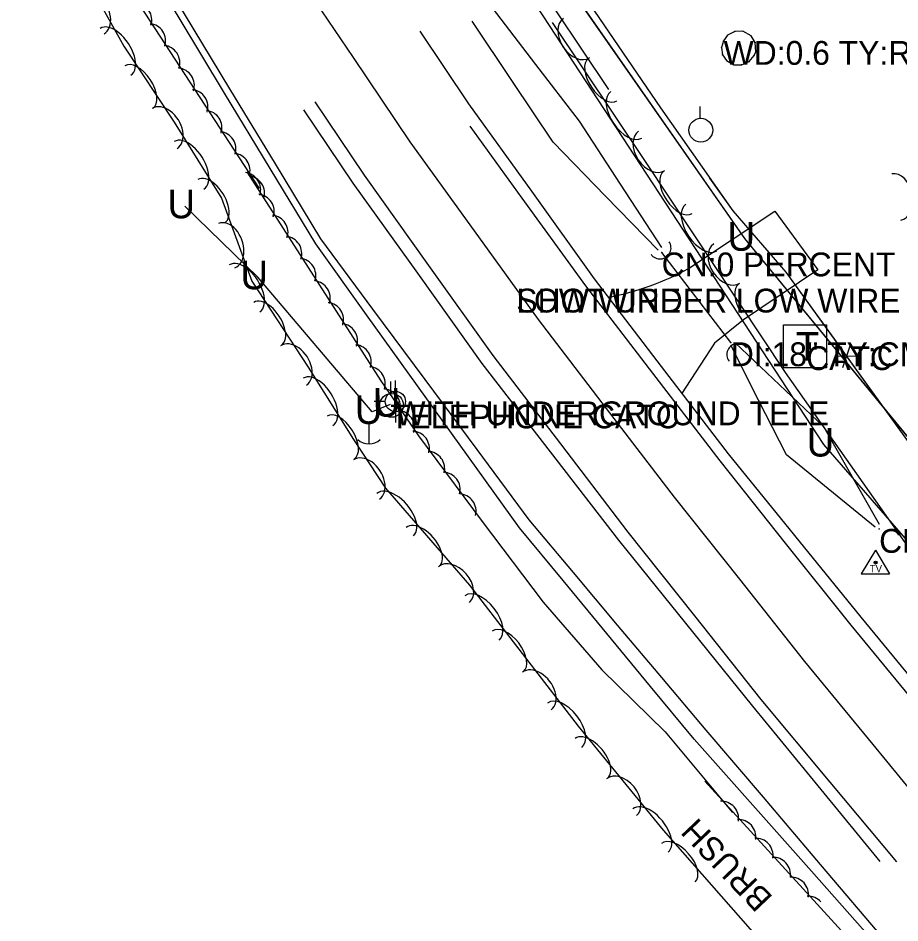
# Model space of a CAD drawing. Extents: x 954793 to 988390, y 1867850 to 1924428.
# Drawn here: x 965309.1 to 965494, y 1898754.5 to 1898944.4 of the extents above; entities that cross this region are included whole.
import ezdxf

# ---------------------------------------------------------------- set-up
doc = ezdxf.new("R2010")
doc.units = 0
for name, color, linetype in [('Default', 7, 'Continuous'), ('S_CROSS_DRAIN', 7, 'Continuous'), ('S_DITCHLINE', 7, 'Continuous'), ('S_DRG_PT_SYM', 7, 'Continuous'), ('S_DRIVEWAY', 7, 'Continuous'), ('S_EDGE_PAVEMENT', 7, 'Continuous'), ('S_ELECTRIC_UTILITIES_ANNOT', 7, 'Continuous'), ('S_FENCE', 7, 'Continuous'), ('S_FIBER_OPTIC_CABLE', 7, 'Continuous'), ('S_GRD_PT_SYM', 7, 'Continuous'), ('S_LANDSCAPING', 7, 'Continuous'), ('S_LANDSCAPING_ANNOT', 7, 'Continuous'), ('S_MISC_TOPO_POINT', 7, 'Continuous'), ('S_MSC_PT_SYM', 7, 'Continuous'), ('S_PAVEMENT_CROWN', 7, 'Continuous'), ('S_SECONDARY_CTL', 7, 'Continuous'), ('S_SHOULDER', 7, 'Continuous'), ('S_SIDE_DRAIN', 7, 'Continuous'), ('S_SIDE_DRAIN_ANNOT', 7, 'Continuous'), ('S_TELEPHONE_UTILITIES', 7, 'Continuous'), ('S_TELEPHONE_UTILITIES_ANNOT', 7, 'Continuous'), ('S_TREE', 7, 'Continuous'), ('S_TREE_ANNOT', 7, 'Continuous'), ('S_UNDERGROUND_CABLE', 7, 'Continuous'), ('S_UNDERGROUND_CABLE_ANNOT', 7, 'Continuous'), ('S_UTILITY_POLE', 7, 'Continuous'), ('S_UTILITY_POLE_ANNOT', 7, 'Continuous'), ('S_UTL_PT_SYM', 7, 'Continuous')]:
    doc.layers.add(name, color=color, linetype=linetype)

msp = doc.modelspace()

# ---------------------------------------------------------------- linework, layer by layer
at = {"layer": 'S_CROSS_DRAIN'}
for centre, start, end in [((965443.73, 1898896.18), 214.6186, 34.9478), ((965460.04, 1898873.83), 36.8791, 217.2083)]:
    msp.add_arc(centre, 2.3, start, end, dxfattribs=at)
at = {"layer": 'S_DITCHLINE'}
for points in [[(965489.36, 1898752.73), (965477.38, 1898766.82), (965465.4, 1898780.9), (965453.42, 1898794.99), (965444.13, 1898806.03), (965434.83, 1898817.06), (965425.54, 1898828.1), (965416.25, 1898839.14), (965405.33, 1898853.88), (965394.42, 1898868.61), (965383.5, 1898883.34), (965372.58, 1898898.07), (965363.03, 1898913.82), (965353.48, 1898929.56), (965343.93, 1898945.3), (965334.37, 1898961.05), (965325.4, 1898973.4)], [(965487.84, 1898751.51), (965475.51, 1898765.38), (965463.18, 1898779.24), (965450.85, 1898793.11), (965441.69, 1898804.19), (965432.53, 1898815.28), (965423.37, 1898826.37), (965414.21, 1898837.45), (965403.53, 1898852.35), (965392.85, 1898867.24), (965382.17, 1898882.14), (965371.49, 1898897.03), (965361.94, 1898912.84), (965352.38, 1898928.66), (965342.82, 1898944.47), (965333.27, 1898960.28)], [(965444.1, 1898896.29), (965435.46, 1898909.55), (965426.81, 1898922.82), (965417.68, 1898934.7), (965408.56, 1898946.59)], [(965443.34, 1898895.7), (965432.31, 1898907.06), (965421.29, 1898918.42), (965412.8, 1898931.09), (965404.32, 1898943.76)], [(965489.76, 1898838.15), (965478.07, 1898858.64), (965468.79, 1898867.45), (965459.51, 1898876.27)], [(965488.88, 1898837.62), (965470.22, 1898852.75), (965464.41, 1898864.27), (965458.61, 1898875.8)]]:
    msp.add_lwpolyline(points, dxfattribs=at)
at = {"layer": 'S_DRG_PT_SYM'}
for points in [[(965444.07, 1898895.23), (965444.07, 1898895.28), (965444.07, 1898895.23), (965444.02, 1898895.23), (965444.07, 1898895.23), (965444.07, 1898895.18), (965444.07, 1898895.23), (965444.12, 1898895.23)], [(965458.57, 1898876.38), (965458.57, 1898876.43), (965458.57, 1898876.38), (965458.52, 1898876.38), (965458.57, 1898876.38), (965458.57, 1898876.33), (965458.57, 1898876.38), (965458.62, 1898876.38)], [(965489.69, 1898837.21), (965489.69, 1898837.26), (965489.69, 1898837.21), (965489.64, 1898837.21), (965489.69, 1898837.21), (965489.69, 1898837.16), (965489.69, 1898837.21), (965489.74, 1898837.21)]]:
    msp.add_lwpolyline(points, dxfattribs=at)
at = {"layer": 'S_DRIVEWAY'}
msp.add_lwpolyline([(965449.89, 1898891.99), (965467.79, 1898903.88), (965476.82, 1898891.63), (965461.26, 1898881.09), (965455.14, 1898876.19), (965448.22, 1898865.55)], dxfattribs=at)
msp.add_ellipse((965422.74, 1898940.6), major_axis=(51.75, 21.32), ratio=0.994763, start_param=4.507619, end_param=4.83042, dxfattribs=at)
at = {"layer": 'S_EDGE_PAVEMENT'}
for points in [[(965493.38, 1898767.33), (965479.42, 1898784.05), (965464.92, 1898801.42), (965450.99, 1898818.98), (965437.06, 1898836.55), (965422.91, 1898855.08), (965408.75, 1898873.61), (965395.22, 1898892.53), (965381.69, 1898911.44), (965371.34, 1898926.88)], [(965526.43, 1898765.75), (965512.44, 1898782.24), (965498.14, 1898799.63), (965483.83, 1898817.01), (965470.07, 1898834.27), (965456.31, 1898851.53), (965442.24, 1898869.88), (965428.18, 1898888.23), (965414.83, 1898906.63), (965403.87, 1898921.72)]]:
    msp.add_lwpolyline(points, dxfattribs=at)
at = {"layer": 'S_FENCE'}
for p, q in [((965443.88, 1898925.56), (965417.54, 1898964.25)), ((965459.05, 1898903.97), (965443.88, 1898925.56)), ((965470.2, 1898891.08), (965459.05, 1898903.97)), ((965498.25, 1898852.18), (965470.2, 1898891.08)), ((965482.07, 1898871.12), (965483.71, 1898875.84)), ((965485.39, 1898873.51), (965480.39, 1898873.44))]:
    msp.add_line(p, q, dxfattribs=at)
for points in [[(965459.05, 1898903.97), (965454.2, 1898910.86)], [(965470.2, 1898891.08), (965459.05, 1898903.97)], [(965482.05, 1898874.64), (965470.2, 1898891.08)], [(965498.25, 1898852.18), (965484.06, 1898871.86)]]:
    msp.add_lwpolyline(points, dxfattribs=at)
at = {"layer": 'S_FIBER_OPTIC_CABLE'}
for p, q in [((965461.5, 1898898.15), (965415.76, 1898963.81)), ((965647.19, 1898672.1), (965461.5, 1898898.15))]:
    msp.add_line(p, q, dxfattribs=at)
at = {"layer": 'S_GRD_PT_SYM'}
for points in [[(965457.9, 1898940.83), (965457.9, 1898940.88), (965457.9, 1898940.83), (965457.85, 1898940.83), (965457.9, 1898940.83), (965457.9, 1898940.78), (965457.9, 1898940.83), (965457.95, 1898940.83)], [(965459.39, 1898941.62), (965459.39, 1898941.67), (965459.39, 1898941.62), (965459.34, 1898941.62), (965459.39, 1898941.62), (965459.39, 1898941.57), (965459.39, 1898941.62), (965459.44, 1898941.62)], [(965461.11, 1898941.69), (965461.11, 1898941.74), (965461.11, 1898941.69), (965461.06, 1898941.69), (965461.11, 1898941.69), (965461.11, 1898941.64), (965461.11, 1898941.69), (965461.16, 1898941.69)], [(965457.06, 1898939.62), (965457.06, 1898939.67), (965457.06, 1898939.62), (965457.01, 1898939.62), (965457.06, 1898939.62), (965457.06, 1898939.57), (965457.06, 1898939.62), (965457.11, 1898939.62)], [(965462.84, 1898940.68), (965462.84, 1898940.73), (965462.84, 1898940.68), (965462.79, 1898940.68), (965462.84, 1898940.68), (965462.84, 1898940.63), (965462.84, 1898940.68), (965462.89, 1898940.68)], [(965463.67, 1898939.29), (965463.67, 1898939.34), (965463.67, 1898939.29), (965463.62, 1898939.29), (965463.67, 1898939.29), (965463.67, 1898939.24), (965463.67, 1898939.29), (965463.72, 1898939.29)], [(965456.62, 1898938.22), (965456.62, 1898938.27), (965456.62, 1898938.22), (965456.57, 1898938.22), (965456.62, 1898938.22), (965456.62, 1898938.17), (965456.62, 1898938.22), (965456.67, 1898938.22)], [(965463.8, 1898937.37), (965463.8, 1898937.42), (965463.8, 1898937.37), (965463.75, 1898937.37), (965463.8, 1898937.37), (965463.8, 1898937.32), (965463.8, 1898937.37), (965463.85, 1898937.37)], [(965456.85, 1898936.7), (965456.85, 1898936.75), (965456.85, 1898936.7), (965456.8, 1898936.7), (965456.85, 1898936.7), (965456.85, 1898936.65), (965456.85, 1898936.7), (965456.9, 1898936.7)], [(965457.69, 1898935.56), (965457.69, 1898935.61), (965457.69, 1898935.56), (965457.64, 1898935.56), (965457.69, 1898935.56), (965457.69, 1898935.51), (965457.69, 1898935.56), (965457.74, 1898935.56)], [(965462.41, 1898935.33), (965462.41, 1898935.38), (965462.41, 1898935.33), (965462.36, 1898935.33), (965462.41, 1898935.33), (965462.41, 1898935.28), (965462.41, 1898935.33), (965462.46, 1898935.33)], [(965463.47, 1898936.6), (965463.47, 1898936.65), (965463.47, 1898936.6), (965463.42, 1898936.6), (965463.47, 1898936.6), (965463.47, 1898936.55), (965463.47, 1898936.6), (965463.52, 1898936.6)], [(965459.23, 1898934.63), (965459.23, 1898934.68), (965459.23, 1898934.63), (965459.18, 1898934.63), (965459.23, 1898934.63), (965459.23, 1898934.58), (965459.23, 1898934.63), (965459.28, 1898934.63)], [(965460.8, 1898934.65), (965460.8, 1898934.7), (965460.8, 1898934.65), (965460.75, 1898934.65), (965460.8, 1898934.65), (965460.8, 1898934.6), (965460.8, 1898934.65), (965460.85, 1898934.65)], [(965413.57, 1898887.64), (965413.57, 1898887.69), (965413.57, 1898887.64), (965413.52, 1898887.64), (965413.57, 1898887.64), (965413.57, 1898887.59), (965413.57, 1898887.64), (965413.62, 1898887.64)]]:
    msp.add_lwpolyline(points, dxfattribs=at)
at = {"layer": 'S_LANDSCAPING'}
for p, q in [((965457.9, 1898940.83), (965457.06, 1898939.62)), ((965459.39, 1898941.62), (965457.9, 1898940.83)), ((965461.11, 1898941.69), (965459.39, 1898941.62)), ((965462.84, 1898940.68), (965461.11, 1898941.69)), ((965457.06, 1898939.62), (965456.62, 1898938.22)), ((965463.67, 1898939.29), (965462.84, 1898940.68)), ((965463.8, 1898937.37), (965463.67, 1898939.29)), ((965456.62, 1898938.22), (965456.85, 1898936.7)), ((965463.47, 1898936.6), (965463.8, 1898937.37)), ((965456.85, 1898936.7), (965457.69, 1898935.56)), ((965457.69, 1898935.56), (965459.23, 1898934.63)), ((965460.8, 1898934.65), (965462.41, 1898935.33)), ((965462.41, 1898935.33), (965463.47, 1898936.6)), ((965459.23, 1898934.63), (965460.8, 1898934.65))]:
    msp.add_line(p, q, dxfattribs=at)
at = {"layer": 'S_MSC_PT_SYM'}
for points in [[(965443.88, 1898925.56), (965443.88, 1898925.61), (965443.88, 1898925.56), (965443.83, 1898925.56), (965443.88, 1898925.56), (965443.88, 1898925.51), (965443.88, 1898925.56), (965443.93, 1898925.56)], [(965459.05, 1898903.97), (965459.05, 1898904.02), (965459.05, 1898903.97), (965459, 1898903.97), (965459.05, 1898903.97), (965459.05, 1898903.92), (965459.05, 1898903.97), (965459.1, 1898903.97)], [(965470.2, 1898891.08), (965470.2, 1898891.13), (965470.2, 1898891.08), (965470.15, 1898891.08), (965470.2, 1898891.08), (965470.2, 1898891.03), (965470.2, 1898891.08), (965470.25, 1898891.08)]]:
    msp.add_lwpolyline(points, dxfattribs=at)
at = {"layer": 'S_PAVEMENT_CROWN'}
msp.add_lwpolyline([(965532.67, 1898739.61), (965517.73, 1898757.07), (965502.78, 1898774.53), (965488.44, 1898791.97), (965474.1, 1898809.41), (965460.44, 1898826.65), (965446.79, 1898843.89), (965432.52, 1898862.53), (965418.25, 1898881.16), (965404.78, 1898899.8), (965391.31, 1898918.43), (965379.39, 1898936.12), (965367.47, 1898953.82), (965357.7, 1898969.15), (965347.92, 1898984.48), (965337.29, 1899002.12), (965326.66, 1899019.76), (965316.58, 1899037.78), (965306.51, 1899055.8)], dxfattribs=at)
at = {"layer": 'S_SECONDARY_CTL'}
for p, q in [((965488.93, 1898832.77), (965485.92, 1898827.82)), ((965488.93, 1898832.77), (965491.88, 1898827.82)), ((965485.92, 1898827.82), (965491.88, 1898827.82))]:
    msp.add_line(p, q, dxfattribs=at)
for radius in [0.311, 0.183, 0.103]:
    msp.add_circle((965488.93, 1898830.16), radius, dxfattribs=at)
at = {"layer": 'S_SHOULDER'}
for points in [[(965502.34, 1898798.75), (965500.27, 1898801.26), (965485.95, 1898818.68), (965472.02, 1898835.82), (965458.09, 1898852.96), (965444.05, 1898871.33), (965430, 1898889.69), (965416.8, 1898908.07), (965403.59, 1898926.44), (965393.39, 1898941.7)], [(965489.91, 1898767.43), (965477.55, 1898782.51), (965463.16, 1898800.06), (965449.13, 1898817.48), (965435.1, 1898834.9), (965420.76, 1898853.41), (965406.43, 1898871.92), (965392.9, 1898890.87), (965379.38, 1898909.81), (965368.97, 1898925.16)]]:
    msp.add_lwpolyline(points, dxfattribs=at)
at = {"layer": 'S_SIDE_DRAIN'}
msp.add_line((965458.57, 1898876.38), (965444.07, 1898895.23), dxfattribs=at)
at = {"layer": 'S_TELEPHONE_UTILITIES'}
msp.add_lwpolyline([(965469.65, 1898871.05), (965469.65, 1898880.05), (965478.65, 1898880.05), (965478.65, 1898871.05)], close=True, dxfattribs=at)
at = {"layer": 'S_TREE'}
for points in [[(965306.5, 1898982.65), (965317.99, 1898962.32), (965331.25, 1898938.55), (965341.79, 1898922.55), (965351.71, 1898906.63), (965358.1, 1898889.23), (965369.93, 1898871.14), (965379.44, 1898856.02), (965386.16, 1898845.79), (965403.77, 1898825.42), (965426.55, 1898795.85), (965444.39, 1898774), (965464.64, 1898750.89)], [(965309.19, 1898973.97), (965318.21, 1898970.8), (965323.11, 1898965.79), (965326.35, 1898959.83), (965359.64, 1898908.67)], [(965432.98, 1898929.44), (965410.91, 1898962.5)], [(965830.77, 1898738.27), (965804.78, 1898738.92), (965775.8, 1898739.79), (965747.28, 1898737.49), (965730.26, 1898735.93), (965718.4, 1898735.87), (965680.4, 1898735.21), (965657.59, 1898731.6), (965644.51, 1898730.07), (965631.8, 1898729.46), (965620.56, 1898727.87), (965610.1, 1898726.47), (965602.11, 1898725.98), (965590.37, 1898727.9), (965579.98, 1898728.25), (965568.73, 1898730.77), (965559.95, 1898742.44), (965546.19, 1898762.31), (965539.22, 1898771.75), (965470.07, 1898870.03), (965440.64, 1898914.31), (965421.19, 1898943.48)], [(965357.02, 1898912.19), (965385.17, 1898868.31), (965393.04, 1898856.77), (965406.4, 1898838.79), (965419.23, 1898821.87), (965431.53, 1898807.67), (965444.77, 1898794.64), (965453.87, 1898783.71), (965458.96, 1898777.75)], [(965453.09, 1898784.3), (965504.67, 1898727.83), (965516.2, 1898713.86), (965531.44, 1898700.64), (965542.41, 1898686.8), (965552.92, 1898673.25), (965559.36, 1898665.6), (965567.34, 1898658.17)]]:
    msp.add_lwpolyline(points, dxfattribs=at)
for centre, start, end in [((965333.45, 1898944.04), 342.2548, 83.8517), ((965336.37, 1898939.62), 342.2548, 83.8517), ((965339.34, 1898935.06), 342.2548, 83.8517), ((965342.39, 1898930.3), 342.2548, 83.8517), ((965345.24, 1898925.79), 342.2548, 83.8517), ((965348.18, 1898921.41), 342.2548, 83.8517), ((965351.1, 1898916.98), 342.2548, 83.8517), ((965354.07, 1898912.42), 342.2548, 83.8517), ((965356.31, 1898908.38), 341.8772, 83.4741), ((965357.12, 1898907.67), 342.2548, 83.8517), ((965359.13, 1898903.85), 341.8772, 83.4741), ((965362.04, 1898899.44), 341.8772, 83.4741), ((965364.93, 1898895), 341.8772, 83.4741), ((965367.87, 1898890.42), 341.8772, 83.4741), ((965370.89, 1898885.65), 341.8772, 83.4741), ((965373.71, 1898881.12), 341.8772, 83.4741), ((965376.62, 1898876.71), 341.8772, 83.4741), ((965379.51, 1898872.26), 341.8772, 83.4741), ((965382.45, 1898867.68), 341.8772, 83.4741), ((965385.62, 1898862.92), 343.5033, 85.1002), ((965388.57, 1898858.47), 343.5033, 85.1002), ((965391.71, 1898854.09), 345.8137, 87.4106), ((965394.91, 1898849.86), 345.8137, 87.4106), ((965398.15, 1898845.49), 345.8137, 87.4106), ((965401.49, 1898840.94), 345.8137, 87.4106), ((965456.58, 1898776.43), 351.6107, 93.2076), ((965460.19, 1898772.58), 351.6107, 93.2076), ((965463.8, 1898768.69), 351.6107, 93.2076), ((965467.46, 1898764.67), 351.6107, 93.2076), ((965471.25, 1898760.48), 351.6107, 93.2076), ((965474.79, 1898756.49), 42.2055, 93.2076)]:
    msp.add_arc(centre, 3.64, start, end, dxfattribs=at)
for centre, major_axis, ratio, start_param, end_param in [((965324.67, 1898945.45), (-2.41, 4.33), 0.685323, 3.141623, 6.283216), ((965329.49, 1898937.35), (-3.23, 4.9), 0.550107, 3.141615, 6.283208), ((965426.22, 1898940.24), (2.75, -4.12), 0.685311, 3.141593, 6.283185), ((965334.37, 1898929.95), (-2.94, 4.46), 0.540726, 3.141615, 6.283207), ((965431.72, 1898931.52), (2.97, -4.45), 0.540699, 3.141593, 6.283185), ((965436.64, 1898924.14), (3.25, -4.88), 0.55008, 3.141593, 6.283185), ((965339.79, 1898921.25), (-2.62, 4.21), 0.685402, 3.141657, 6.28325), ((965441.99, 1898916.58), (2.75, -4.12), 0.685311, 3.141593, 6.283185), ((965344.91, 1898913.53), (-3.1, 4.98), 0.550153, 3.141632, 6.283225), ((965447.48, 1898907.86), (2.96, -4.45), 0.540699, 3.141593, 6.283185), ((965349.59, 1898906.01), (-2.83, 4.54), 0.540772, 3.141631, 6.283224), ((965493.3, 1898906.87), (-0.95, 4.86), 0.685311, 3.141593, 6.283185), ((965452.39, 1898900.47), (3.25, -4.89), 0.55008, 3.141593, 6.283185), ((965352.82, 1898896.69), (-1.71, 4.65), 0.685567, 3.141763, 6.283356), ((965457.73, 1898892.91), (2.74, -4.13), 0.685311, 3.141593, 6.283185), ((965356.56, 1898887.71), (-3.21, 4.91), 0.550332, 3.14166, 6.283253), ((965463.21, 1898884.18), (2.96, -4.45), 0.540699, 3.141593, 4.721408), ((965361.41, 1898880.29), (-2.92, 4.47), 0.540948, 3.141658, 6.283251), ((965366.83, 1898871.53), (-2.71, 4.15), 0.685626, 3.141703, 6.283296), ((965371.99, 1898863.89), (-3.12, 4.96), 0.550361, 3.141668, 6.283261), ((965376.71, 1898856.39), (-2.85, 4.52), 0.540976, 3.141666, 6.283258), ((965382.13, 1898847.6), (-2.71, 4.13), 0.686745, 3.141828, 6.283421), ((965388.17, 1898840.22), (-3.84, 4.44), 0.550137, 3.141611, 6.283204), ((965393.97, 1898833.51), (-3.5, 4.04), 0.540756, 3.14161, 6.283203), ((965400.51, 1898825.55), (-3.24, 3.75), 0.685382, 3.141623, 6.283215), ((965406.38, 1898818.56), (-3.58, 4.65), 0.550078, 3.141593, 6.283185), ((965411.79, 1898811.53), (-3.26, 4.24), 0.540698, 3.141593, 6.283185), ((965417.87, 1898803.21), (-3.02, 3.93), 0.685309, 3.141593, 6.283186), ((965423.73, 1898796.04), (-3.58, 4.65), 0.550078, 3.141593, 6.283185), ((965429.33, 1898789.09), (-3.38, 4.14), 0.540698, 3.141593, 6.283186), ((965435.65, 1898780.94), (-3.13, 3.84), 0.68531, 3.141594, 6.283186), ((965441.71, 1898773.93), (-3.71, 4.55), 0.550079, 3.141593, 6.283186), ((965447.55, 1898767.17), (-3.52, 4.02), 0.540699, 3.141593, 6.283185)]:
    msp.add_ellipse(centre, major_axis=major_axis, ratio=ratio, start_param=start_param, end_param=end_param, dxfattribs=at)
at = {"layer": 'S_UNDERGROUND_CABLE'}
for p, q in [((965478.11, 1898854.97), (965403.66, 1898968.71)), ((965461.51, 1898898.15), (965415.78, 1898963.8)), ((965359.32, 1898890.06), (965344.02, 1898904.95)), ((965647.19, 1898672.1), (965461.51, 1898898.15)), ((965383.33, 1898861.79), (965359.32, 1898890.06)), ((965387.1, 1898863.33), (965383.33, 1898861.79)), ((965506.57, 1898822.05), (965478.11, 1898854.97))]:
    msp.add_line(p, q, dxfattribs=at)
at = {"layer": 'S_UTILITY_POLE'}
for p, q in [((965452.12, 1898923.41), (965452.12, 1898925.89)), ((965387.26, 1898865.68), (965387.26, 1898868.16)), ((965388.2, 1898866.09), (965388.2, 1898868.34)), ((965386.11, 1898863.96), (965383.78, 1898863.96)), ((965388.28, 1898859.54), (965388.28, 1898861.87)), ((965382.61, 1898859.77), (965382.61, 1898855.04))]:
    msp.add_line(p, q, dxfattribs=at)
for centre, radius in [((965452.27, 1898920.89), 2.5), ((965387.41, 1898863.16), 2.5), ((965388.2, 1898863.98), 2.13)]:
    msp.add_circle(centre, radius, dxfattribs=at)
msp.add_arc((965382.67, 1898858.47), 3.41, 226.3972, 313.6028, dxfattribs=at)
at = {"layer": 'S_UTL_PT_SYM'}
for points in [[(965461.5, 1898898.15), (965461.5, 1898898.2), (965461.5, 1898898.15), (965461.45, 1898898.15), (965461.5, 1898898.15), (965461.5, 1898898.1), (965461.5, 1898898.15), (965461.55, 1898898.15)], [(965413.57, 1898887.64), (965413.57, 1898887.69), (965413.57, 1898887.64), (965413.52, 1898887.64), (965413.57, 1898887.64), (965413.57, 1898887.59), (965413.57, 1898887.64), (965413.62, 1898887.64)]]:
    msp.add_lwpolyline(points, dxfattribs=at)

# ---------------------------------------------------------------- texts
at = {"layer": 'Default'}
for p in [(965340.39, 1898902.41), (965457.88, 1898895.6), (965355.69, 1898887.52), (965383.47, 1898860.78), (965379.7, 1898859.25), (965474.49, 1898852.42)]:
    msp.add_text('U', height=6, rotation=360, dxfattribs=at).set_placement(p)
at = {"layer": 'S_ELECTRIC_UTILITIES_ANNOT'}
msp.add_text('LOW WIRE', height=5, dxfattribs=at).set_placement((965413.57, 1898882.64))
at = {"layer": 'S_LANDSCAPING_ANNOT'}
msp.add_text('WD:0.6 TY:ROCK AND CONC', height=5, dxfattribs=at).set_placement((965457.06, 1898934.62))
at = {"layer": 'S_MISC_TOPO_POINT'}
msp.add_text('SHOT UNDER LOW WIRE', height=5, dxfattribs=at).set_placement((965413.57, 1898882.64))
at = {"layer": 'S_SECONDARY_CTL'}
msp.add_text('TV', height=1.5, rotation=360, dxfattribs=at).set_placement((965487.73, 1898828.15))
at = {"layer": 'S_SIDE_DRAIN_ANNOT'}
for s, p in [('CN:0 PERCENT FILLED', (965444.07, 1898890.23)), ('DI:18" TY:CMP CN:20 PERCENT FIL', (965458.57, 1898871.38)), ('CN:25 PERCENT FILLED', (965489.69, 1898832.21))]:
    msp.add_text(s, height=5, dxfattribs=at).set_placement(p)
at = {"layer": 'S_TELEPHONE_UTILITIES'}
msp.add_text('T', height=6, rotation=360, dxfattribs=at).set_placement((965472.21, 1898872.55))
at = {"layer": 'S_TELEPHONE_UTILITIES_ANNOT'}
msp.add_text('CATC', height=5, dxfattribs=at).set_placement((965474.38, 1898870.57))
at = {"layer": 'S_TREE_ANNOT'}
msp.add_text('BRUSH', height=5, rotation=133.555, dxfattribs=at).set_placement((965467.59, 1898759.92))
at = {"layer": 'S_UNDERGROUND_CABLE_ANNOT'}
msp.add_text('TELEPHONE CATC', height=5, dxfattribs=at).set_placement((965387.1, 1898858.33))
at = {"layer": 'S_UTILITY_POLE_ANNOT'}
msp.add_text('WITH UNDERGROUND TELE', height=5, dxfattribs=at).set_placement((965388.2, 1898858.98))

doc.saveas('drawing.dxf')
